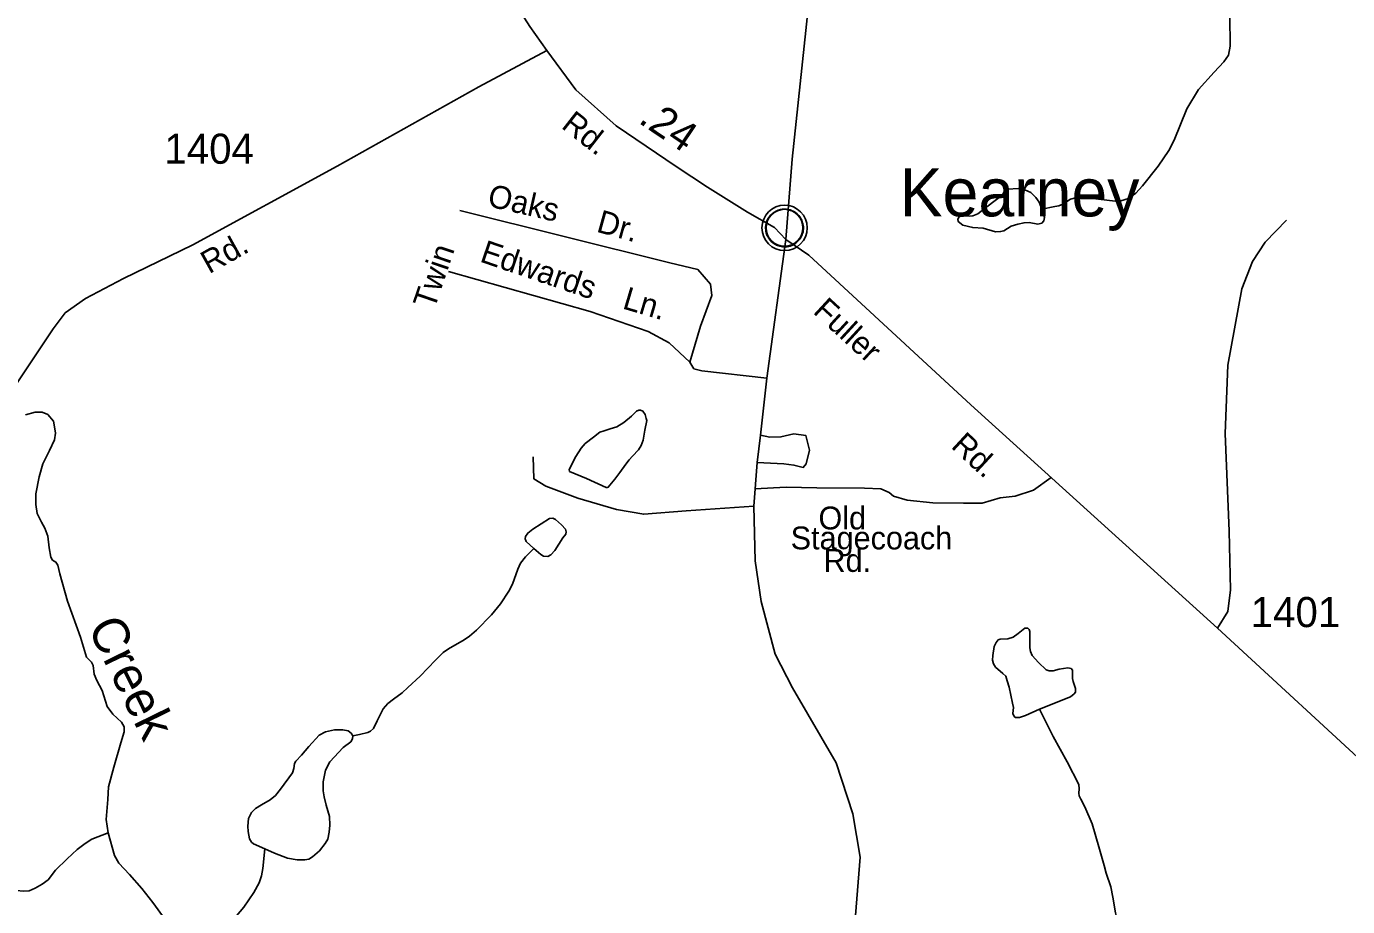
# Model space of a CAD drawing. Extents: x 2126262 to 2293712, y 749403 to 919119.
# Drawn here: x 2211231 to 2216719, y 898593 to 902250 of the extents above; entities that cross this region are included whole.
import ezdxf

# ---------------------------------------------------------------- set-up
doc = ezdxf.new("R2010")
doc.units = 0
for name, color, linetype in [('Exist Civil Demographics Community CELL', 7, 'Continuous'), ('Exist Civil Demographics Community Label', 7, 'Continuous'), ('Exist Hydrographic Creek Single Shore', 7, 'Continuous'), ('Exist Hydrographic Creek Single Shore Label', 7, 'Continuous'), ('Exist Hydrographic Misc Water Feature', 7, 'Continuous'), ('Exist Road Non-System Type 51', 7, 'Continuous'), ('Exist Road Non-System Type 51 Label', 7, 'Continuous'), ('Exist Road Primary US Attributed', 7, 'Continuous'), ('Exist Road Secondary Mileage Hundredths English Label', 7, 'Continuous'), ('Exist Road Secondary Type 51 Attributed', 7, 'Continuous'), ('Exist Road Secondary Type 51 Label', 7, 'Continuous'), ('Exist Road Secondary Type 51 Number Label', 7, 'Continuous')]:
    doc.layers.add(name, color=color, linetype=linetype)

msp = doc.modelspace()

# ---------------------------------------------------------------- linework, layer by layer
at = {"layer": 'Exist Civil Demographics Community CELL'}
msp.add_lwpolyline([(2214303.1, 901425.9), (2214304.1, 901431.5), (2214305.9, 901438.1), (2214308.8, 901445.3), (2214311.7, 901451), (2214315.1, 901456.7), (2214318.8, 901461.9), (2214322.8, 901466.2), (2214327.4, 901470.8), (2214332.9, 901475.4), (2214338.4, 901479.1), (2214343.2, 901481.9), (2214348.3, 901484.4), (2214353.8, 901486.7), (2214359.4, 901488.5), (2214363.7, 901489.7), (2214368.6, 901490.4), (2214372.7, 901491.1), (2214379.1, 901491.4), (2214383.5, 901491.3), (2214389.2, 901491), (2214394.1, 901490.3), (2214399, 901489.3), (2214404, 901487.9), (2214409.1, 901486), (2214415.8, 901483), (2214422.1, 901479.5), (2214427.1, 901476), (2214432.3, 901472), (2214435.6, 901468.9), (2214439.7, 901464.5), (2214443.6, 901459.8), (2214446.7, 901455.2), (2214449.8, 901450.2), (2214452.2, 901445), (2214454.3, 901440), (2214455.8, 901435), (2214457.1, 901430.4), (2214458.2, 901424.3), (2214458.8, 901419.6), (2214459.1, 901413.6), (2214458.9, 901407.9), (2214458.3, 901402.2), (2214457.4, 901396.7), (2214455.8, 901390.5), (2214453.9, 901384.7), (2214451.6, 901379.6), (2214448.4, 901373.6), (2214445.1, 901368.3), (2214441.7, 901363.6), (2214437.5, 901358.9), (2214432.2, 901353.9), (2214427.2, 901349.8), (2214422.2, 901346.3), (2214417.8, 901343.8), (2214411, 901340.6), (2214403.9, 901337.9), (2214397.9, 901336.4), (2214391.3, 901335.1), (2214386.9, 901334.6), (2214382.4, 901334.4), (2214376.8, 901334.4), (2214372.5, 901334.8), (2214366.9, 901335.5), (2214361, 901336.8), (2214356.4, 901338.1), (2214351.2, 901340), (2214346.6, 901342), (2214342.7, 901344.2), (2214335.9, 901348.3), (2214330.3, 901352.6), (2214325.4, 901357.1), (2214321, 901361.9), (2214317.8, 901365.9), (2214314.8, 901370.1), (2214310.7, 901377.2), (2214309, 901380.7), (2214307.3, 901384.7), (2214304.7, 901392.9), (2214303.1, 901400), (2214302.5, 901405.1), (2214302.1, 901411.5), (2214302.1, 901416.2), (2214302.6, 901422.6)], close=True, dxfattribs=at)
for centre, radius in [((2214380.8, 901413.5), 94.3), ((2214380.5, 901413.8), 76.7)]:
    msp.add_circle(centre, radius, dxfattribs=at)
at = {"layer": 'Exist Hydrographic Creek Single Shore'}
for points in [[(2211227.5, 900636.1), (2211267, 900647.9), (2211297.3, 900647.9), (2211319.7, 900637.4), (2211343.4, 900609.7), (2211347.4, 900587.3), (2211352.7, 900560.9), (2211347.4, 900533.3), (2211327.6, 900488.4), (2211299.6, 900432.3), (2211283.7, 900379.6), (2211270.6, 900308.4), (2211270.6, 900263.6), (2211275.8, 900226.7), (2211294.3, 900191.1), (2211307.5, 900166.1), (2211320.6, 900131.8), (2211325.9, 900084.3), (2211332.5, 900044.8), (2211339.1, 900032.9), (2211353.6, 900025), (2211361.5, 900011.8), (2211369.4, 899976.2), (2211402.3, 899862.4), (2211456.3, 899712.1), (2211481.3, 899629.1), (2211501.1, 899609.3), (2211509, 899594.8), (2211513, 899559.2), (2211523.5, 899532.9), (2211545.9, 899490.7), (2211566.9, 899424.4), (2211590.7, 899392.8), (2211626.2, 899359.8), (2211636.8, 899340), (2211636.8, 899318.9), (2211623.6, 899274.1), (2211594.6, 899172.6), (2211572.2, 899090.9), (2211569.6, 899038.2), (2211563, 898955.2), (2211570.9, 898899.1)], [(2211570.9, 898899.1), (2211597.3, 898805.6), (2211614.5, 898773.9), (2211659.3, 898726.5), (2211710.6, 898668.5), (2211756.7, 898610.5), (2211808.1, 898539.3), (2211854.2, 898475.1), (2211901.6, 898434.3)]]:
    msp.add_lwpolyline(points, dxfattribs=at)
at = {"layer": 'Exist Hydrographic Misc Water Feature'}
for points in [[(2216230.7, 902292.5), (2216231.8, 902169.1), (2216224.1, 902131.6), (2216205.4, 902104), (2216165.7, 902059.9), (2216099.6, 901987.9), (2216052.2, 901907.5), (2215999.4, 901777.4), (2215977.3, 901734.4), (2215932.1, 901670.4), (2215868.2, 901587.8), (2215840, 901557.3), (2215809.2, 901535.3), (2215777.2, 901525.4), (2215754.1, 901524.3), (2215650.5, 901537.5), (2215595.4, 901539.7), (2215567.9, 901533.1), (2215537, 901512.1), (2215520.5, 901505.5), (2215502.9, 901502.2), (2215450, 901491.2)], [(2213721.4, 900431.1), (2213695.7, 900396.9), (2213675.9, 900368.7), (2213648.2, 900336.5), (2213644.1, 900334.5), (2213640.2, 900334.5), (2213557.9, 900371.9), (2213487.6, 900401.4), (2213485.6, 900409.4), (2213513.5, 900463.6), (2213535.2, 900497.7), (2213552.8, 900517.8), (2213586.7, 900544), (2213612.7, 900564.2), (2213630.7, 900570.4), (2213656.4, 900578.5), (2213684.5, 900586.7), (2213712.4, 900604.8), (2213744.1, 900631.1), (2213765.9, 900651.3), (2213775.9, 900655.3), (2213781.9, 900655.4), (2213791.9, 900651.5), (2213802.2, 900637.6), (2213806.1, 900621.6), (2213808.1, 900613.6), (2213800.3, 900573.5), (2213792.9, 900531.5), (2213784.9, 900509.5), (2213773.3, 900491.4), (2213749.1, 900465.2), (2213735.3, 900449.1), (2213721.4, 900431.1)], [(2212586.7, 899302.8), (2212615.2, 899308.7), (2212649, 899316.5), (2212661, 899322.1), (2212672.9, 899333.4), (2212688.4, 899365.1), (2212713.7, 899414.4), (2212732, 899436.9), (2212756, 899454.5), (2212791.8, 899481.9), (2212815.1, 899503.8), (2212867.1, 899550.9), (2212931.2, 899616.8), (2212962.8, 899649.2), (2212984.6, 899664.6), (2213050.1, 899702), (2213071.2, 899716.7), (2213101.4, 899741.4), (2213162.9, 899805.7), (2213200.9, 899850.8), (2213235.4, 899903.6), (2213250.9, 899932.5), (2213272.7, 899995.1), (2213284, 900020.5), (2213304.4, 900047.2), (2213338.8, 900081.7)], [(2215763.4, 898459.8), (2215763.4, 898519.3), (2215760.5, 898544.7), (2215754.9, 898567.2), (2215744.4, 898632.7), (2215735.9, 898674.9), (2215716.2, 898731.9), (2215707.8, 898764.3), (2215689.5, 898832.1), (2215670.5, 898894.1), (2215657.8, 898937.7), (2215628.3, 899007.4), (2215611.4, 899039.8), (2215605, 899053.9), (2215602.9, 899064.5), (2215604.3, 899082.1), (2215602.9, 899099.9), (2215555.1, 899194.2), (2215496, 899299.8), (2215439.7, 899414.2)], [(2212222, 898833), (2212174.8, 898854.1), (2212165.7, 898861.2), (2212157.9, 898874.5), (2212152.3, 898904.8), (2212151.6, 898927.4), (2212154.4, 898959.7), (2212166.4, 898984.4), (2212183.3, 899000.6), (2212207.2, 899015.4), (2212243.1, 899037.2), (2212266.3, 899055.5), (2212286, 899080.8), (2212336.9, 899148.6), (2212342.6, 899166.9), (2212344.7, 899187.4), (2212351, 899197.9), (2212374.2, 899221.9), (2212403.8, 899258.5), (2212447.4, 899304.9), (2212473.4, 899319.7), (2212510.7, 899327.5), (2212545.2, 899327.5), (2212568.4, 899323.9), (2212579.7, 899314.1), (2212586.7, 899302.8)], [(2212586.7, 899302.8), (2212586, 899290.1), (2212578.3, 899278.2), (2212547.3, 899254.2), (2212491, 899194.4), (2212473.4, 899159.9), (2212464.3, 899112), (2212464.3, 899074), (2212467.8, 899048.7), (2212477, 899014.2), (2212490.3, 898968.1), (2212491.7, 898932.2), (2212488.9, 898901.9), (2212483.3, 898873.8), (2212472.7, 898854.8), (2212448.1, 898824.5), (2212420, 898800.6), (2212404.5, 898790), (2212387.6, 898787.2), (2212356.6, 898787.9), (2212315.1, 898794.9), (2212262.4, 898815.3), (2212222, 898833)], [(2211570.9, 898899.1), (2211502.8, 898873.2), (2211475.3, 898854.9), (2211441.6, 898830.3), (2211400, 898791.6), (2211351.8, 898745.1), (2211320.9, 898705), (2211297, 898686), (2211267.4, 898669.1), (2211242.8, 898659.2), (2211220.3, 898657.1), (2211188.6, 898659.9), (2211147.1, 898670.5), (2211101.4, 898694.4), (2211012, 898752.1), (2210962.3, 898782.4)], [(2211901.6, 898434.3), (2211951.1, 898453.6), (2212033.4, 898488.1), (2212053.1, 898502.2), (2212080.5, 898526.8), (2212134, 898591.2), (2212176.2, 898651.8), (2212198, 898692.6), (2212207.9, 898720.8), (2212213.5, 898751.1), (2212222, 898833)]]:
    msp.add_lwpolyline(points, dxfattribs=at)
for points in [[(2215450, 901491.2), (2215438.5, 901520.5), (2215425, 901540.1), (2215404.3, 901559.8), (2215378.5, 901571.2), (2215352.6, 901576.4), (2215307, 901574.3), (2215294.6, 901566), (2215289.4, 901556.7), (2215278, 901544.3), (2215244.9, 901518.4), (2215182.8, 901471.8), (2215163.1, 901463.5), (2215147.6, 901461.4), (2215112.4, 901463.5), (2215106.2, 901459.3), (2215101, 901449), (2215102, 901439.7), (2215120.7, 901425.2), (2215162.1, 901414.8), (2215205.6, 901411.7), (2215256.3, 901397.2), (2215278, 901398.2), (2215291.5, 901401.3), (2215321.5, 901420), (2215349.5, 901429.3), (2215375.3, 901434.5), (2215397.1, 901435.5), (2215433.3, 901429.3), (2215449.9, 901433.4), (2215457.1, 901442.8), (2215460.2, 901456.2), (2215456.1, 901471.8)], [(2213338.8, 900081.7), (2213307.6, 900110.9), (2213302.7, 900120.8), (2213304.8, 900131.4), (2213313.9, 900145.4), (2213334.3, 900160.9), (2213404, 900206), (2213417.4, 900207.4), (2213428.6, 900201.8), (2213453.3, 900179.9), (2213470.1, 900160.9), (2213473.7, 900150.4), (2213471.5, 900141.2), (2213459.6, 900125), (2213425.8, 900072.9), (2213410.3, 900054.6), (2213397.7, 900048.3), (2213379.4, 900049), (2213368.8, 900056)], [(2215439.7, 899414.2), (2215381.6, 899386.7), (2215356.9, 899378.3), (2215338.6, 899378.3), (2215333, 899385.3), (2215329.5, 899395.9), (2215331.6, 899420.5), (2215327.4, 899438.8), (2215314, 899504.3), (2215305.6, 899531), (2215299.2, 899550), (2215288, 899562), (2215256.3, 899588.1), (2215247.9, 899601.4), (2215245.1, 899616.9), (2215245.8, 899636.6), (2215251.4, 899673.6), (2215259.8, 899691.2), (2215268.3, 899701.8), (2215276, 899703.9), (2215308.4, 899705.3), (2215330.9, 899712.3), (2215351.3, 899727.8), (2215378.7, 899749.6), (2215390.7, 899750.4), (2215396.3, 899744), (2215399.2, 899735.6), (2215399.2, 899716.6), (2215399.9, 899668), (2215402, 899652.5), (2215409.7, 899636.3), (2215435, 899607.4), (2215466.7, 899576.5), (2215479.4, 899572.2), (2215496.3, 899572.9), (2215520.9, 899579.3), (2215557.5, 899584.9), (2215570.8, 899582.1), (2215576.5, 899575.7), (2215577.2, 899565.9), (2215576.5, 899541.3), (2215580, 899527.9), (2215589.8, 899499.7), (2215589.8, 899483.5), (2215583.5, 899477.2), (2215568.7, 899465.2)]]:
    msp.add_lwpolyline(points, close=True, dxfattribs=at)
at = {"layer": 'Exist Road Non-System Type 51'}
for points in [[(2213987.5, 900855.5), (2214031.7, 901004.8), (2214078.6, 901132), (2214073.1, 901179.1), (2214020.6, 901239.9), (2213904.6, 901267.6), (2213031.3, 901486)], [(2216179.2, 899750.7), (2216222.6, 899818.7), (2216233.6, 899910), (2216228.1, 900153.3), (2216211.6, 900558.6), (2216222.6, 900843.5), (2216280.5, 901160.1), (2216324.7, 901273.5), (2216377.2, 901353.7), (2216465.7, 901444.9)], [(2213987.5, 900855.5), (2213901.8, 900935.7), (2213813.4, 900982.7), (2213573, 901065.7), (2212984.4, 901231.6)], [(2214307.6, 900788.3), (2214037.2, 900819.5), (2214004, 900827.8), (2213987.5, 900855.5)], [(2214266.2, 900438.4), (2214377.8, 900433), (2214419.2, 900427.5), (2214457.9, 900417.8), (2214470.3, 900433), (2214484.2, 900489.7), (2214469, 900550.5), (2214419.2, 900557.5), (2214365.3, 900545), (2214319.7, 900543.6), (2214280.7, 900552.5)], [(2214252.4, 900257.3), (2213972.3, 900237.3), (2213795.4, 900223.5), (2213682.1, 900242.9), (2213521.8, 900289.9), (2213389.2, 900339.7), (2213339.5, 900370.1), (2213336.7, 900461.4)], [(2214257.8, 900328.6), (2214387, 900336.3), (2214514, 900333.8), (2214713.1, 900331.3), (2214780.3, 900328.8), (2214815.2, 900313.8), (2214832.6, 900298.9), (2214889.9, 900281.5), (2214996.9, 900271.5), (2215123.8, 900269), (2215201, 900269), (2215275.7, 900291.4), (2215337.9, 900298.9), (2215415.1, 900323.8), (2215487.8, 900376.7)]]:
    msp.add_lwpolyline(points, dxfattribs=at)
at = {"layer": 'Exist Road Primary US Attributed'}
for points in [[(2214385.5, 901365.4), (2214412.4, 901699.4), (2214495.2, 902483.2), (2214572.6, 903173.3), (2214614, 903350.3), (2214663.7, 903484.5), (2214801.8, 903739), (2215221.1, 904445.4), (2215643.6, 905168.5), (2216154, 905960.9), (2216504.4, 906545.6), (2216877.2, 907158.7), (2217093.3, 907499.4), (2217509.3, 908152.7), (2217727.2, 908560.4), (2217921, 908816.1)], [(2214009.9, 895738), (2214161.7, 896189.6), (2214447.1, 896978), (2214501.3, 897125.5), (2214545.6, 897335.7), (2214595.3, 897714.6), (2214617.4, 898022.6), (2214675.4, 898556.4), (2214694.6, 898798.4), (2214664.2, 898978.2), (2214595.2, 899191.1), (2214413.3, 899501.6), (2214341.5, 899642.6), (2214283.5, 899861.1), (2214258.6, 900029.8), (2214252.4, 900257.3), (2214266.2, 900438.4), (2214280.7, 900552.5), (2214307.6, 900788.3), (2214385.5, 901365.4)]]:
    msp.add_lwpolyline(points, dxfattribs=at)
at = {"layer": 'Exist Road Secondary Type 51 Attributed'}
for points in [[(2212036.7, 904426.7), (2212212.7, 904185.8), (2212312.2, 904050.3), (2212403.4, 903903.7), (2212489.1, 903704.6), (2212662.8, 903360.4), (2212751.2, 903189), (2212848, 903003.7), (2212958.5, 902829.4), (2213206.3, 902433), (2213322.3, 902250.5), (2213392.4, 902151.1)], [(2206143.6, 900372.6), (2206191, 900383.9), (2206334.7, 900397.7), (2206500.5, 900403.2), (2208190.3, 900382.5), (2209207.7, 900379.7), (2210037.4, 900343.4), (2210541.2, 900314.3), (2210679.4, 900312.9), (2210780.3, 900332.3), (2210836.9, 900358.6), (2210904.6, 900398.7), (2210965.4, 900449.8), (2211108.5, 900645.1), (2211342, 900993.6), (2211392.5, 901060.7), (2211476.8, 901120.1), (2211634.3, 901203.1), (2211922.4, 901343.6), (2212521.5, 901669.4), (2213110.9, 901999.3), (2213392.4, 902151.1)], [(2213392.4, 902151.1), (2213512.9, 901986.3), (2213681.5, 901837), (2213929.8, 901668.9), (2214061.1, 901583.2), (2214226.9, 901478.1), (2214338.5, 901415.2), (2214385.5, 901365.4)], [(2214385.5, 901365.4), (2214480.8, 901300.3), (2215155, 900678), (2216179.2, 899750.7), (2216866.6, 899116.1), (2217090, 898915.4), (2217222.6, 898802), (2217363.5, 898713.5), (2217542.4, 898655.9), (2217652.9, 898631), (2218706.9, 898630.9), (2219306.5, 898666.9), (2219522.1, 898636.5), (2219762.5, 898578.4), (2219990.2, 898488.3), (2220138, 898404), (2220317.6, 898274), (2220563.5, 898041.7), (2220996.7, 897620.2)]]:
    msp.add_lwpolyline(points, dxfattribs=at)

# ---------------------------------------------------------------- texts
at = {"layer": 'Exist Civil Demographics Community Label'}
msp.add_text('Kearney', height=200, dxfattribs=at).set_placement((2214858.6, 901461.2))
at = {"layer": 'Exist Hydrographic Creek Single Shore Label'}
msp.add_text('Creek', height=150, rotation=296.1202, dxfattribs=at).set_placement((2211483.2, 899754.3))
at = {"layer": 'Exist Road Non-System Type 51 Label'}
for s, rotation, p in [('Oaks', 347.0888, (2213142.2, 901504.3)), ('Dr.', 344.522, (2213595.1, 901398.2)), ('Twin', 71.3327, (2212925.4, 901071.6)), ('Edwards', 341.222, (2213110.6, 901274.4)), ('Ln.', 343.5296, (2213703.1, 901079.3))]:
    msp.add_text(s, height=95, rotation=rotation, dxfattribs=at).set_placement(p)
for s, p in [('Old', (2214521.5, 900160.4)), ('Stagecoach', (2214406, 900077.4)), ('Rd.', (2214542.3, 899984))]:
    msp.add_text(s, height=95, dxfattribs=at).set_placement(p)
at = {"layer": 'Exist Road Secondary Mileage Hundredths English Label'}
msp.add_text('.24', height=125, rotation=325.9127, dxfattribs=at).set_placement((2213769.3, 901853))
at = {"layer": 'Exist Road Secondary Type 51 Label'}
for s, rotation, p in [('Rd.', 322.0024, (2213449, 901831.2)), ('Rd.', 29.2334, (2211990.1, 901220.3)), ('Fuller', 317.3726, (2214494.8, 901061.7)), ('Rd.', 317.3339, (2215068.1, 900502.2))]:
    msp.add_text(s, height=95, rotation=rotation, dxfattribs=at).set_placement(p)
at = {"layer": 'Exist Road Secondary Type 51 Number Label'}
for s, p in [('1404', (2211804.4, 901679.8)), ('1401', (2216317, 899754.5))]:
    msp.add_text(s, height=125, dxfattribs=at).set_placement(p)

doc.saveas('drawing.dxf')
